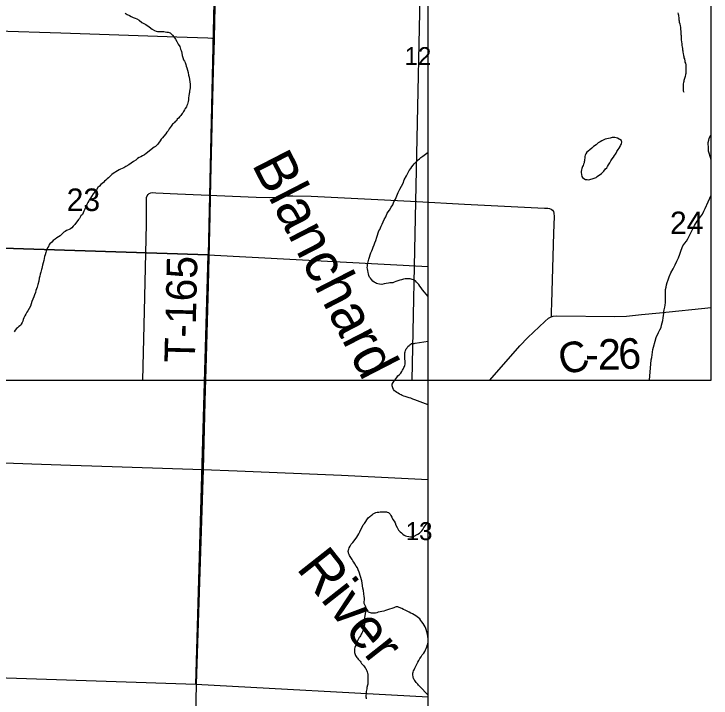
# Model space of a CAD drawing. Extents: x 0 to 68, y 0 to 52.9.
# Drawn here: x 48.632 to 50.345, y 31.987 to 33.667 of the extents above; entities that cross this region are included whole.
import ezdxf

# ---------------------------------------------------------------- set-up
doc = ezdxf.new("R2010")
doc.units = 0
for name, color, linetype in [('Default', 7, 'Continuous'), ('GM_X_County_Road', 7, 'Continuous'), ('GM_X_County_Road_Text', 7, 'Continuous'), ('GM_X_Minor_Lake', 7, 'Continuous'), ('GM_X_Minor_River', 7, 'Continuous'), ('GM_X_Township', 7, 'Continuous'), ('GM_X_Township_Road', 7, 'Continuous'), ('GM_X_Township_Road_Text', 7, 'Continuous')]:
    doc.layers.add(name, color=color, linetype=linetype)

msp = doc.modelspace()

# ---------------------------------------------------------------- linework, layer by layer
at = {"layer": 'Default'}
for p, q in [((50.3451, 32.7683), (50.3451, 42.0083)), ((49.6501, 31.1431), (49.6501, 38.5351)), ((41.1051, 32.7683), (50.3451, 32.7683))]:
    msp.add_line(p, q, dxfattribs=at)
for points in [[(48.0815, 34.1703), (49.1337, 34.1352), (49.1093, 33.076), (48.0507, 33.11)], [(48.0507, 33.11), (49.1093, 33.076), (49.0797, 32.0205), (48.0259, 32.0553)]]:
    msp.add_lwpolyline(points, close=True, dxfattribs=at)
for points in [[(50.3451, 33.309), (50.3401, 33.3257), (50.3391, 33.3307), (50.3386, 33.3347), (50.3386, 33.3382), (50.3386, 33.3418), (50.3381, 33.3468), (50.3382, 33.3518), (50.3392, 33.3573), (50.3402, 33.3613), (50.3422, 33.3658), (50.3442, 33.3688), (50.3451, 33.3697)], [(49.6221, 33.3059), (49.6253, 33.3091), (49.6286, 33.3115), (49.6318, 33.3147), (49.6366, 33.3179), (49.6501, 33.3283)], [(49.6501, 32.9731), (49.6358, 32.99), (49.633, 32.9948), (49.6298, 32.9992), (49.627, 33.0029), (49.6242, 33.0065), (49.6218, 33.0089), (49.6186, 33.0117), (49.6166, 33.0129), (49.6142, 33.0141), (49.611, 33.0154), (49.6062, 33.0166), (49.6022, 33.017), (49.5978, 33.017), (49.5937, 33.017), (49.5893, 33.0162), (49.5849, 33.0146), (49.5801, 33.0135), (49.5753, 33.0119), (49.5704, 33.0099), (49.5664, 33.0083), (49.5632, 33.0071), (49.5604, 33.0067), (49.556, 33.0067), (49.5524, 33.0063), (49.5472, 33.0055), (49.5419, 33.0043), (49.5363, 33.0032), (49.5307, 33.0036), (49.5263, 33.0044), (49.5231, 33.0052), (49.5207, 33.0068), (49.5175, 33.0088), (49.5143, 33.0113), (49.5107, 33.0149), (49.5083, 33.0181), (49.5063, 33.0213), (49.5047, 33.0249), (49.5035, 33.029), (49.5023, 33.0326), (49.5015, 33.037), (49.5007, 33.041), (49.5003, 33.0446), (49.5007, 33.0482), (49.5011, 33.0518), (49.5044, 33.0655), (49.506, 33.0703), (49.508, 33.0755), (49.5096, 33.0807), (49.5116, 33.0855), (49.5132, 33.0899), (49.5149, 33.0947), (49.5173, 33.1003), (49.5193, 33.1055), (49.5213, 33.1112), (49.5237, 33.1192), (49.5254, 33.1244), (49.527, 33.1296), (49.529, 33.1344), (49.531, 33.1384), (49.533, 33.142), (49.535, 33.1464), (49.5371, 33.1512), (49.5395, 33.1565), (49.5423, 33.1625), (49.5459, 33.1689), (49.5496, 33.1781), (49.5548, 33.1857), (49.5592, 33.1929), (49.5629, 33.1989), (49.5661, 33.2057), (49.5697, 33.2129), (49.573, 33.2206), (49.5766, 33.229), (49.5802, 33.237), (49.5842, 33.2446), (49.5883, 33.2518), (49.5915, 33.2598), (49.5968, 33.2698), (49.6004, 33.2766), (49.6036, 33.2831), (49.6072, 33.2879), (49.61, 33.2923), (49.6129, 33.2959), (49.6157, 33.2991), (49.6189, 33.3023), (49.6221, 33.3059)], [(50.1936, 32.7683), (50.1979, 32.818), (50.1994, 32.8235), (50.2004, 32.83), (50.2014, 32.8366), (50.2024, 32.8431), (50.204, 32.8491), (50.2075, 32.8636), (50.2105, 32.8726), (50.2161, 32.8847), (50.2196, 32.8917), (50.2221, 32.8972), (50.2232, 32.9027), (50.2247, 32.9087), (50.2262, 32.9147), (50.2272, 32.9208), (50.2282, 32.9268), (50.2288, 32.9318), (50.2293, 32.9363), (50.2298, 32.9403), (50.2313, 32.9473), (50.2323, 32.9523), (50.2328, 32.9584), (50.2328, 32.9644), (50.2329, 32.9679), (50.2329, 32.9714), (50.2329, 32.9754), (50.2329, 32.9784), (50.2329, 32.9819), (50.2329, 32.9854), (50.2334, 32.991), (50.2344, 32.9965), (50.236, 33.0025), (50.2375, 33.0075), (50.2395, 33.014), (50.2425, 33.0215), (50.2466, 33.0315), (50.2516, 33.0416), (50.2566, 33.0511), (50.2607, 33.0601), (50.2647, 33.0686), (50.2682, 33.0776), (50.2718, 33.0871), (50.2758, 33.0982), (50.2809, 33.1042), (50.2844, 33.1092), (50.2879, 33.1147), (50.2924, 33.1232), (50.298, 33.1347), (50.304, 33.1477), (50.3111, 33.1588), (50.3161, 33.1653), (50.3191, 33.1688), (50.3212, 33.1723), (50.3237, 33.1753), (50.3272, 33.1828), (50.3302, 33.1893), (50.3451, 33.2222)], [(49.6501, 31.9897), (49.0797, 32.0205), (49.1093, 33.076), (49.6501, 33.0475)], [(49.6501, 32.7076), (49.6175, 32.7196), (49.6127, 32.7216), (49.6079, 32.7236), (49.6031, 32.7248), (49.5987, 32.7265), (49.5935, 32.7277), (49.5903, 32.7285), (49.5866, 32.7301), (49.5834, 32.7317), (49.5798, 32.7337), (49.5762, 32.7358), (49.573, 32.7378), (49.5702, 32.7398), (49.5674, 32.7418), (49.5646, 32.7454), (49.5634, 32.749), (49.5626, 32.7519), (49.5618, 32.7543), (49.5618, 32.7579), (49.5638, 32.7619), (49.5655, 32.7647), (49.5679, 32.7679), (49.5707, 32.7711), (49.5735, 32.7743), (49.5759, 32.7783), (49.5799, 32.7815), (49.5828, 32.7851), (49.5856, 32.7891), (49.5872, 32.7923), (49.5888, 32.7951), (49.59, 32.7987), (49.5916, 32.8019), (49.5924, 32.8043), (49.5932, 32.8071), (49.5933, 32.8112), (49.5929, 32.824), (49.5929, 32.8276), (49.5925, 32.8304), (49.5929, 32.8328), (49.5929, 32.8348), (49.5933, 32.8372), (49.5941, 32.8404), (49.5953, 32.8428), (49.5961, 32.8453), (49.5982, 32.8477), (49.6002, 32.8509), (49.603, 32.8533), (49.605, 32.8549), (49.6074, 32.8565), (49.6094, 32.8577), (49.6114, 32.858), (49.6138, 32.8584), (49.6158, 32.8584), (49.6179, 32.8592), (49.6501, 32.8637)], [(49.5938, 32.2028), (49.5894, 32.2048), (49.585, 32.2068), (49.579, 32.2096), (49.5754, 32.2109), (49.5718, 32.2113), (49.5689, 32.2105), (49.5657, 32.2089), (49.5605, 32.2069), (49.5553, 32.2057), (49.5505, 32.2041), (49.5456, 32.2025), (49.5408, 32.2009), (49.5364, 32.2001), (49.5324, 32.1985), (49.5272, 32.1978), (49.524, 32.1966), (49.5203, 32.1958), (49.5179, 32.1954), (49.5155, 32.1954), (49.5131, 32.1958), (49.5107, 32.1958), (49.5083, 32.1962), (49.5063, 32.197), (49.5035, 32.1982), (49.5015, 32.1995), (49.4995, 32.2019), (49.4987, 32.2047), (49.4975, 32.2079), (49.4963, 32.2127), (49.4927, 32.2191), (49.4927, 32.2216), (49.4931, 32.2244), (49.4935, 32.2276), (49.4935, 32.2296), (49.4935, 32.2328), (49.4931, 32.2368), (49.4924, 32.2428), (49.4912, 32.2509), (49.4896, 32.2573), (49.4876, 32.2689), (49.4868, 32.2749), (49.484, 32.2858), (49.4804, 32.2966), (49.4781, 32.3019), (49.4761, 32.3067), (49.4733, 32.3111), (49.4701, 32.3167), (49.4677, 32.3208), (49.4653, 32.3244), (49.4633, 32.3272), (49.4617, 32.3296), (49.4601, 32.3324), (49.4585, 32.3348), (49.4569, 32.3376), (49.4557, 32.3397), (49.4541, 32.3429), (49.4541, 32.3449), (49.4537, 32.3473), (49.4541, 32.3509), (49.4549, 32.3529), (49.4561, 32.3561), (49.4581, 32.3605), (49.4609, 32.3649), (49.4646, 32.3693), (49.4682, 32.3737), (49.475, 32.3825), (49.477, 32.3861), (49.4795, 32.3905), (49.4819, 32.3954), (49.4847, 32.401), (49.4879, 32.4066), (49.4908, 32.4122), (49.4936, 32.4158), (49.4952, 32.4182), (49.4972, 32.421), (49.4992, 32.4246), (49.5024, 32.4298), (49.5065, 32.433), (49.5089, 32.435), (49.5109, 32.4366), (49.5133, 32.4382), (49.5153, 32.4394), (49.5185, 32.441), (49.5217, 32.4426), (49.525, 32.4434), (49.5286, 32.4438), (49.5318, 32.4446), (49.535, 32.4449), (49.5398, 32.4449), (49.5426, 32.4449), (49.545, 32.4449), (49.5474, 32.4445), (49.5494, 32.4441), (49.553, 32.4425), (49.5566, 32.4385), (49.5586, 32.4352), (49.561, 32.4316), (49.5634, 32.426), (49.5666, 32.4216), (49.5686, 32.4171)], [(49.5686, 32.4171), (49.5706, 32.4119), (49.5738, 32.4059), (49.5774, 32.3999), (49.5814, 32.3958), (49.5846, 32.393), (49.5878, 32.3898), (49.591, 32.3874), (49.5947, 32.3858), (49.5979, 32.3849), (49.6027, 32.3837), (49.6063, 32.3833), (49.6103, 32.3829), (49.6139, 32.3837), (49.6248, 32.3893), (49.6284, 32.3925), (49.632, 32.3953), (49.6348, 32.3981), (49.6372, 32.4013), (49.6397, 32.4061), (49.6501, 32.4199)], [(49.6501, 31.9945), (49.6287, 32.016), (49.6267, 32.0185), (49.6247, 32.0213), (49.6223, 32.0233), (49.6207, 32.0257), (49.6191, 32.0277), (49.6175, 32.0301), (49.6159, 32.0321), (49.6143, 32.0358), (49.6135, 32.0378), (49.6131, 32.0402), (49.6127, 32.043), (49.6123, 32.0454), (49.6127, 32.0482), (49.6131, 32.051), (49.6143, 32.0538), (49.6155, 32.0566), (49.6175, 32.0606), (49.6196, 32.0654), (49.622, 32.0702), (49.6244, 32.0751), (49.6268, 32.0795), (49.6296, 32.0839), (49.6325, 32.0883), (49.6357, 32.0931), (49.6393, 32.0971), (49.6417, 32.1015), (49.6437, 32.1055), (49.6454, 32.1091), (49.6466, 32.1127), (49.6478, 32.1159), (49.649, 32.1187), (49.6494, 32.1215), (49.6498, 32.1247), (49.6502, 32.1283), (49.6498, 32.1324), (49.649, 32.1384), (49.6487, 32.1436), (49.6479, 32.1476), (49.6443, 32.1581), (49.6427, 32.1621), (49.6403, 32.1665), (49.6375, 32.1705), (49.6347, 32.1745), (49.6323, 32.1778), (49.6295, 32.1814), (49.6263, 32.1838), (49.6231, 32.1866), (49.6195, 32.189), (49.6155, 32.1919), (49.6119, 32.1943), (49.6078, 32.1959), (49.6034, 32.1979), (49.5986, 32.2003), (49.5938, 32.2028)]]:
    msp.add_lwpolyline(points, dxfattribs=at)
at = {"layer": 'GM_X_County_Road'}
for points in [[(49.9519, 32.9233), (49.9569, 32.9252), (49.965, 32.926), (50.1086, 32.9242), (50.1372, 32.9251), (50.1738, 32.9289), (50.2187, 32.9335), (50.3451, 32.9464)], [(49.8017, 32.7683), (49.8749, 32.8519), (49.8946, 32.8727), (49.9363, 32.9122), (49.9458, 32.92), (49.9519, 32.9233)]]:
    msp.add_lwpolyline(points, dxfattribs=at)
at = {"layer": 'GM_X_Minor_Lake'}
for points in [[(50.1249, 33.357), (50.1149, 33.3625), (50.1119, 33.3631), (50.1084, 33.3636), (50.1049, 33.3636), (50.1024, 33.3636), (50.0999, 33.3631), (50.0969, 33.3626), (50.0933, 33.3616), (50.0893, 33.3606), (50.0853, 33.3596), (50.0813, 33.3581), (50.0768, 33.3561), (50.0728, 33.3537), (50.0677, 33.3507), (50.0627, 33.3457), (50.0562, 33.3417), (50.0521, 33.3377), (50.0471, 33.3337), (50.0431, 33.3302), (50.0401, 33.3277), (50.0371, 33.3242), (50.0356, 33.3207), (50.035, 33.3172), (50.035, 33.3136), (50.0345, 33.3096), (50.034, 33.3066), (50.0335, 33.3041), (50.033, 33.3016), (50.032, 33.2981), (50.0305, 33.2956), (50.0295, 33.2931), (50.0285, 33.2906), (50.0274, 33.2881), (50.0264, 33.2846), (50.0259, 33.2806), (50.0259, 33.2781), (50.0264, 33.2735), (50.0274, 33.2685)], [(50.1249, 33.357), (50.1149, 33.3625), (50.1119, 33.3631), (50.1084, 33.3636), (50.1049, 33.3636), (50.1024, 33.3636), (50.0999, 33.3631), (50.0969, 33.3626), (50.0933, 33.3616), (50.0893, 33.3606), (50.0853, 33.3596), (50.0813, 33.3581), (50.0768, 33.3561), (50.0728, 33.3537), (50.0677, 33.3507), (50.0627, 33.3457), (50.0562, 33.3417), (50.0521, 33.3377), (50.0471, 33.3337), (50.0431, 33.3302), (50.0401, 33.3277), (50.0371, 33.3242), (50.0356, 33.3207), (50.035, 33.3172), (50.035, 33.3136), (50.0345, 33.3096), (50.034, 33.3066), (50.0335, 33.3041), (50.033, 33.3016), (50.032, 33.2981), (50.0305, 33.2956), (50.0295, 33.2931), (50.0285, 33.2906), (50.0274, 33.2881), (50.0264, 33.2846), (50.0259, 33.2806), (50.0259, 33.2781), (50.0264, 33.2735), (50.0274, 33.2685), (50.0289, 33.2655), (50.0324, 33.263), (50.0364, 33.261), (50.0404, 33.2605), (50.0449, 33.2604), (50.0474, 33.2609), (50.05, 33.2614), (50.053, 33.2624), (50.0575, 33.2639), (50.06, 33.2649), (50.0625, 33.2659), (50.0655, 33.2679), (50.0685, 33.2704), (50.0726, 33.2729), (50.0756, 33.2754), (50.0786, 33.2779), (50.0816, 33.2814), (50.0861, 33.2869), (50.0887, 33.2894), (50.0907, 33.2924), (50.0932, 33.2969), (50.0962, 33.3014), (50.0992, 33.3064), (50.1023, 33.3114), (50.1053, 33.3159), (50.1078, 33.3194), (50.1103, 33.3229), (50.1118, 33.3259), (50.1133, 33.3294), (50.1153, 33.3319), (50.1169, 33.3344), (50.1189, 33.3375), (50.1214, 33.342), (50.1224, 33.3445), (50.1239, 33.347), (50.1249, 33.3495), (50.1259, 33.3525), (50.1249, 33.3565), (50.1249, 33.357)], [(50.0274, 33.2685), (50.0289, 33.2655), (50.0324, 33.263), (50.0364, 33.261), (50.0404, 33.2605), (50.0449, 33.2604), (50.0474, 33.2609), (50.05, 33.2614), (50.053, 33.2624), (50.0575, 33.2639), (50.06, 33.2649), (50.0625, 33.2659), (50.0655, 33.2679), (50.0685, 33.2704), (50.0726, 33.2729), (50.0756, 33.2754), (50.0786, 33.2779), (50.0816, 33.2814), (50.0861, 33.2869), (50.0887, 33.2894), (50.0907, 33.2924), (50.0932, 33.2969), (50.0962, 33.3014), (50.0992, 33.3064), (50.1023, 33.3114), (50.1053, 33.3159), (50.1078, 33.3194), (50.1103, 33.3229), (50.1118, 33.3259), (50.1133, 33.3294), (50.1153, 33.3319), (50.1169, 33.3344), (50.1189, 33.3375), (50.1214, 33.342), (50.1224, 33.3445), (50.1239, 33.347), (50.1249, 33.3495), (50.1259, 33.3525), (50.1249, 33.3565), (50.1249, 33.357)]]:
    msp.add_lwpolyline(points, dxfattribs=at)
at = {"layer": 'GM_X_Minor_River'}
for points in [[(50.2632, 33.6701), (50.2642, 33.6671), (50.2647, 33.6645), (50.2652, 33.662), (50.2657, 33.659), (50.2662, 33.656), (50.2661, 33.653), (50.2666, 33.6505), (50.2666, 33.6475), (50.2681, 33.6435), (50.2691, 33.6384), (50.2696, 33.6354), (50.2696, 33.6299), (50.2706, 33.6244), (50.2711, 33.6204), (50.2711, 33.6174), (50.2716, 33.6144), (50.2716, 33.6113), (50.2716, 33.6073), (50.272, 33.6038), (50.2725, 33.5993), (50.273, 33.5938), (50.2735, 33.5903), (50.274, 33.5863), (50.2745, 33.5827), (50.275, 33.5797), (50.2755, 33.5767), (50.276, 33.5732), (50.2765, 33.5702), (50.2775, 33.5657), (50.278, 33.5627), (50.2785, 33.5597), (50.2795, 33.5571), (50.2804, 33.5516), (50.2809, 33.5491), (50.2819, 33.5466), (50.2829, 33.5426), (50.2829, 33.5401), (50.2834, 33.5371), (50.2834, 33.5336), (50.2834, 33.5285), (50.2834, 33.5245), (50.2829, 33.5215), (50.2824, 33.5185), (50.2814, 33.514), (50.2798, 33.509), (50.2793, 33.5065), (50.2783, 33.504), (50.2778, 33.5015), (50.2773, 33.499), (50.2768, 33.496), (50.2763, 33.4909), (50.2763, 33.4879), (50.2763, 33.4854), (50.2763, 33.4799), (50.2768, 33.4789), (50.2778, 33.4754)], [(48.906, 33.6694), (48.9105, 33.6664), (48.9161, 33.6634), (48.9206, 33.6614), (48.9251, 33.6589), (48.9301, 33.6573), (48.9346, 33.6553), (48.9401, 33.6518)], [(48.9401, 33.6518), (48.9466, 33.6467), (48.9566, 33.6412), (48.9647, 33.6356), (48.9717, 33.6301), (48.9777, 33.6266), (48.9822, 33.6251), (48.9852, 33.624), (48.9882, 33.624), (48.9922, 33.624), (48.9962, 33.624), (49.0003, 33.624), (49.0043, 33.6235), (49.0083, 33.623), (49.0113, 33.6225), (49.0138, 33.6219), (49.0163, 33.6209), (49.0188, 33.6189), (49.0218, 33.6154), (49.0253, 33.6109), (49.0293, 33.6058), (49.0328, 33.5998), (49.0363, 33.5933), (49.0398, 33.5873), (49.0418, 33.5812), (49.0433, 33.5777), (49.0438, 33.5752), (49.0448, 33.5712), (49.0458, 33.5657), (49.0473, 33.5601), (49.0493, 33.5551), (49.0513, 33.5516), (49.0527, 33.5481), (49.0547, 33.5436), (49.0557, 33.5395), (49.0572, 33.5355), (49.0592, 33.529), (49.0602, 33.524), (49.0617, 33.5175), (49.0627, 33.5124), (49.0657, 33.4954), (49.0657, 33.4899), (49.0651, 33.4863), (49.0646, 33.4818), (49.0641, 33.4778), (49.0641, 33.4748), (49.0631, 33.4718), (49.0621, 33.4663), (49.0616, 33.4613), (49.0611, 33.4568), (49.0605, 33.4522), (49.0595, 33.4492), (49.0585, 33.4457), (49.057, 33.4422), (49.056, 33.4392), (49.0535, 33.4352), (49.0515, 33.4317), (49.0494, 33.4282), (49.0479, 33.4257), (49.0459, 33.4232), (49.0444, 33.4207), (49.0424, 33.4182), (49.0399, 33.4157), (49.0364, 33.4112), (49.0338, 33.4087), (49.0318, 33.4052), (49.0288, 33.4032), (49.0273, 33.4007), (49.0248, 33.3982), (49.0223, 33.3967), (49.0188, 33.3917), (49.0162, 33.3887), (49.0142, 33.3852), (49.0112, 33.3807), (49.0077, 33.3767), (49.0052, 33.3732), (49.0006, 33.3672), (48.9971, 33.3632), (48.9941, 33.3597), (48.9916, 33.3557), (48.988, 33.3501), (48.985, 33.3471), (48.9825, 33.3446), (48.98, 33.3421), (48.977, 33.3402), (48.974, 33.3377), (48.9604, 33.3272), (48.9569, 33.3247), (48.9529, 33.3217), (48.9483, 33.3192), (48.9443, 33.3167), (48.9403, 33.3147), (48.9363, 33.3122), (48.9318, 33.3087), (48.9262, 33.3052), (48.9207, 33.3012), (48.9147, 33.2972), (48.9076, 33.2927), (48.9026, 33.2897), (48.8986, 33.2877), (48.8946, 33.2862)], [(48.8946, 33.2862), (48.8911, 33.2842), (48.887, 33.2823), (48.883, 33.2798), (48.88, 33.2778), (48.8765, 33.2758), (48.873, 33.2728), (48.8689, 33.2693), (48.8649, 33.2653), (48.8614, 33.2628), (48.8579, 33.2593), (48.8549, 33.2568), (48.8524, 33.2538), (48.8488, 33.2513), (48.8463, 33.2488), (48.8428, 33.2448), (48.8388, 33.2408), (48.8353, 33.2358), (48.8312, 33.2303), (48.8272, 33.2253), (48.8227, 33.2188), (48.8202, 33.2148), (48.8181, 33.2117), (48.8161, 33.2082), (48.8141, 33.2042), (48.8116, 33.1997), (48.8096, 33.1957), (48.8081, 33.1917), (48.8065, 33.1877), (48.8045, 33.1832), (48.8025, 33.1792), (48.8005, 33.1747), (48.797, 33.1717), (48.7955, 33.1682), (48.7934, 33.1652), (48.7909, 33.1627), (48.7824, 33.1507), (48.7783, 33.1462), (48.7743, 33.1422), (48.7713, 33.1397), (48.7678, 33.1377), (48.7643, 33.1367), (48.7613, 33.1352), (48.7582, 33.1332), (48.7552, 33.1312), (48.7522, 33.1287), (48.7492, 33.1257), (48.7462, 33.1227), (48.7422, 33.1197), (48.7376, 33.1172), (48.7336, 33.1142), (48.7291, 33.1112), (48.7256, 33.1067), (48.721, 33.1032), (48.7185, 33.0997), (48.717, 33.0962), (48.715, 33.0927), (48.7135, 33.0887), (48.712, 33.0852), (48.711, 33.0812), (48.7094, 33.0762), (48.7079, 33.0716), (48.7069, 33.0666), (48.7059, 33.0621), (48.7044, 33.0561), (48.7029, 33.0506), (48.7018, 33.0461), (48.7013, 33.0426), (48.7003, 33.0396), (48.6993, 33.0366), (48.6983, 33.0331), (48.6968, 33.0285), (48.6958, 33.0235), (48.6942, 33.0185), (48.6932, 33.0115), (48.6912, 33.003), (48.6892, 32.9965), (48.6877, 32.992), (48.6866, 32.9879), (48.6851, 32.9829), (48.6831, 32.9779), (48.6811, 32.9729), (48.6786, 32.9669), (48.6765, 32.9609), (48.675, 32.9554), (48.673, 32.9499), (48.6665, 32.9384), (48.6644, 32.9348), (48.6614, 32.9303), (48.6589, 32.9258), (48.6569, 32.9208), (48.6554, 32.9168), (48.6539, 32.9128), (48.6528, 32.9093), (48.6503, 32.9053), (48.6483, 32.9023), (48.6448, 32.8998), (48.6413, 32.8968), (48.6388, 32.8948), (48.6357, 32.8908), (48.6327, 32.8863)], [(49.4975, 32.2079), (49.4938, 32.185), (49.4938, 32.1826), (49.4938, 32.1794), (49.4938, 32.1762), (49.4938, 32.1734), (49.4934, 32.1702), (49.4934, 32.167), (49.493, 32.1638), (49.4926, 32.161), (49.4922, 32.1585), (49.4913, 32.1561), (49.4905, 32.1541), (49.4897, 32.1521), (49.4885, 32.1497), (49.4873, 32.1469), (49.4857, 32.1441), (49.4849, 32.1421), (49.4837, 32.1401), (49.4825, 32.1377), (49.4809, 32.1357), (49.476, 32.1257), (49.4744, 32.1229), (49.4732, 32.1201), (49.472, 32.1165), (49.4708, 32.1141), (49.4696, 32.1113), (49.4692, 32.1077), (49.4691, 32.104), (49.4691, 32.102), (49.4695, 32.0992), (49.4699, 32.0968), (49.4707, 32.094), (49.4715, 32.092), (49.4731, 32.0892), (49.4747, 32.0868), (49.4767, 32.0848), (49.4783, 32.0827), (49.4803, 32.0803), (49.4827, 32.0775), (49.4847, 32.0751), (49.4867, 32.0719), (49.4891, 32.0695), (49.4911, 32.0671), (49.4939, 32.0634), (49.4951, 32.0614), (49.4967, 32.0594), (49.4979, 32.057), (49.4991, 32.0542), (49.5003, 32.0514), (49.5011, 32.0486), (49.5019, 32.0466), (49.5019, 32.0437), (49.5019, 32.0413), (49.5019, 32.0381), (49.5019, 32.0353), (49.5019, 32.0329), (49.5019, 32.0297), (49.5019, 32.0265), (49.5015, 32.0237), (49.5015, 32.0213), (49.501, 32.0185), (49.4998, 32.0128), (49.499, 32.0096), (49.4982, 32.0068), (49.4978, 32.0036), (49.4978, 32.0016), (49.4974, 31.9976), (49.497, 31.994), (49.497, 31.9904), (49.4974, 31.9876), (49.4978, 31.9856)]]:
    msp.add_lwpolyline(points, dxfattribs=at)
at = {"layer": 'GM_X_Township'}
for points in [[(44.7776, 37.9316), (45.7636, 37.9078), (45.7815, 37.9075), (46.4354, 37.887), (47.0934, 37.8749), (47.9758, 37.8521), (48.4292, 37.8378), (49.0919, 37.8129), (49.7424, 37.7891), (49.7157, 36.9972), (49.7077, 36.748), (49.6951, 36.1805), (49.6872, 35.8521), (49.6545, 34.5254), (49.6326, 33.8658), (49.6189, 33.2067), (49.6098, 32.7683)], [(45.1961, 35.2737), (45.9849, 35.2547), (45.9992, 35.2545), (46.5224, 35.238), (47.0487, 35.2284), (47.7547, 35.2101), (48.1174, 35.1987), (48.6476, 35.1787), (49.1679, 35.1597), (49.1465, 34.5262), (49.1402, 34.3268), (49.1301, 33.8729), (49.1238, 33.6102), (49.0976, 32.5488), (49.0801, 32.0211), (49.0691, 31.4938), (49.0618, 31.1431)]]:
    msp.add_lwpolyline(points, dxfattribs=at)
at = {"layer": 'GM_X_Township_Road'}
for points in [[(49.1301, 33.8734), (49.1295, 33.8569), (49.127, 33.7254), (49.1244, 33.6078)], [(48.0666, 33.6437), (48.0915, 33.6432), (48.2228, 33.6385), (48.3507, 33.6341), (48.4721, 33.6298), (48.5902, 33.626), (48.7476, 33.6208), (49.033, 33.6112), (49.1085, 33.6085), (49.1183, 33.6081), (49.1244, 33.6078)], [(49.1244, 33.6078), (49.1243, 33.6041), (49.122, 33.5288), (49.1156, 33.2567), (49.1135, 33.1715), (49.1095, 33.001), (49.1044, 32.824), (49.0967, 32.5552), (49.0965, 32.5481)], [(48.949, 32.7683), (48.9532, 32.9375), (48.9578, 33.151), (48.9582, 33.2127), (48.9585, 33.2168), (48.9596, 33.2207), (48.9618, 33.224), (48.965, 33.2264), (48.9688, 33.228), (48.9729, 33.2287), (48.9811, 33.2284), (49.0343, 33.2254), (49.2272, 33.2175), (49.26, 33.2164), (49.2764, 33.2174), (49.3008, 33.2205), (49.3172, 33.2211), (49.3623, 33.2195), (49.5263, 33.2115), (49.6066, 33.2073)], [(49.6066, 33.2073), (49.6224, 33.2064)], [(49.6224, 33.2064), (49.7395, 33.2002), (49.9361, 33.1905), (49.9443, 33.1901), (49.9484, 33.1894), (49.9522, 33.1878), (49.9554, 33.1854), (49.9578, 33.1821), (49.9591, 33.1783), (49.9595, 33.1701), (49.9578, 33.129), (49.953, 32.9567), (49.9523, 32.9361), (49.9519, 32.9233)], [(48.0387, 32.5858), (48.1551, 32.5819), (48.3614, 32.5736), (48.6762, 32.5628), (48.7712, 32.5594), (48.8237, 32.5578), (49.0965, 32.5481)], [(49.0965, 32.5481), (49.1811, 32.5451), (49.4369, 32.5346), (49.5188, 32.5306), (49.5848, 32.527), (49.6501, 32.524)]]:
    msp.add_lwpolyline(points, dxfattribs=at)

# ---------------------------------------------------------------- texts
at = {"layer": 'Default'}
for s, height, rotation, p in [('12', 0.0442, 0, (49.5921, 33.5418)), ('Blanchard', 0.10004, 297.2314, (49.2157, 33.2982)), ('23', 0.05525, 0, (48.762, 33.1835)), ('24', 0.05525, 0, (50.2442, 33.1267)), ('13', 0.0442, 0, (49.5949, 32.375)), ('River', 0.10004, 308.2973, (49.3244, 32.3053))]:
    msp.add_text(s, height=height, rotation=rotation, dxfattribs=at).set_placement(p)
at = {"layer": 'GM_X_County_Road_Text'}
for s, rotation, p in [('C', 15.8966, (49.9821, 32.7785)), ('2', 359.5524, (50.067, 32.7941)), ('6', 4.0315, (50.1196, 32.7939)), ('-', 359.1257, (50.0356, 32.7946))]:
    msp.add_text(s, height=0.075, rotation=rotation, dxfattribs=at).set_placement(p)
at = {"layer": 'GM_X_Township_Road_Text'}
msp.add_text('T-165', height=0.075, rotation=88.5957, dxfattribs=at).set_placement((49.0769, 32.8104))

doc.saveas('drawing.dxf')
